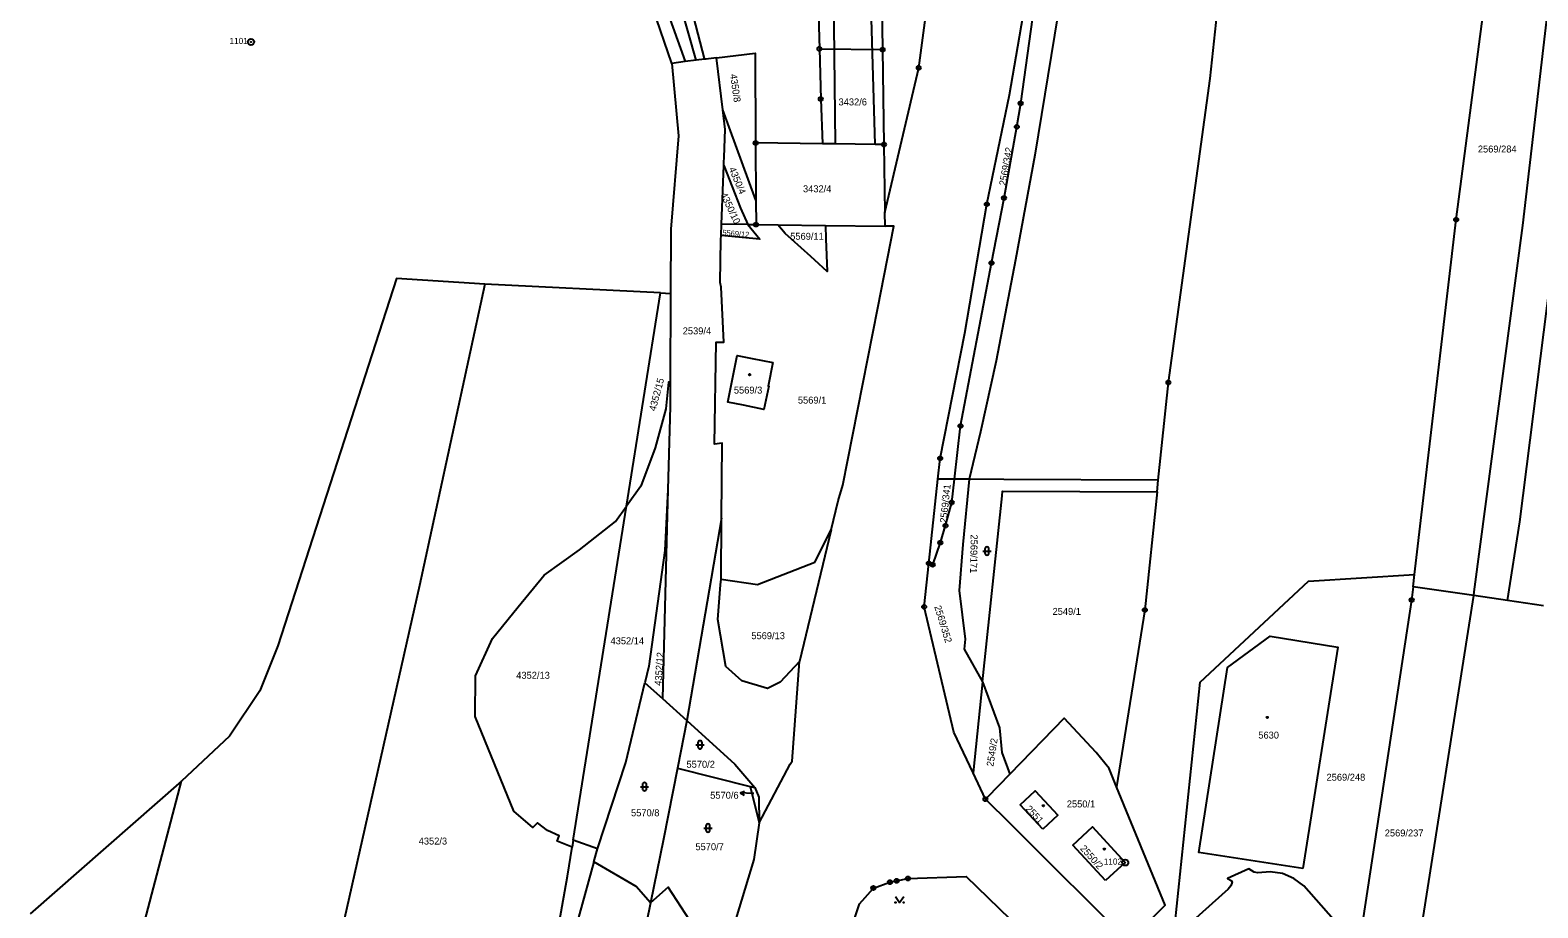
# Model space of a CAD drawing. Extents: x -733394 to -722299, y -1082822 to -1075049.
# Drawn here: x -729037.1 to -728668, y -1077903 to -1077688.1 of the extents above; entities that cross this region are included whole.
import ezdxf

# ---------------------------------------------------------------- set-up
doc = ezdxf.new("R2010")
doc.units = 0
for name, color, linetype in [('Hranice parcel', 7, 'Continuous'), ('Parcelní čísla', 7, 'Continuous'), ('Pop  PČ popisy', 7, 'Continuous'), ('Vnitřní kresba', 7, 'Continuous'), ('Značky bodu BP', 7, 'Continuous'), ('Značky budov', 7, 'Continuous'), ('Značky kultur', 7, 'Continuous')]:
    doc.layers.add(name, color=color, linetype=linetype)

msp = doc.modelspace()

# ---------------------------------------------------------------- linework, layer by layer
at = {"layer": 'Hranice parcel'}
for p, q in [((-728843.88, -1077692.73), (-728828.42, -1077692.92)), ((-728828.42, -1077692.92), (-728828.08, -1077716.13)), ((-728876.77, -1077695.82), (-728880.03, -1077696.27)), ((-728874.07, -1077695.51), (-728876.77, -1077695.82)), ((-728872.02, -1077695.29), (-728874.07, -1077695.51)), ((-728867.53, -1077707.61), (-728869.04, -1077694.93)), ((-728859.41, -1077729.75), (-728867.53, -1077707.61)), ((-728843.15, -1077715.94), (-728859.49, -1077715.74)), ((-728859.49, -1077715.74), (-728859.41, -1077729.75)), ((-728828.08, -1077716.13), (-728827.83, -1077732.77)), ((-728867.84, -1077735.64), (-728867.29, -1077721.29)), ((-728859.41, -1077729.75), (-728859.38, -1077735.74)), ((-728827.78, -1077736.12), (-728827.83, -1077732.77)), ((-728867.94, -1077738.44), (-728867.84, -1077735.64)), ((-728861.4, -1077735.72), (-728867.84, -1077735.64)), ((-728861.4, -1077735.72), (-728859.38, -1077735.74)), ((-728859.38, -1077735.74), (-728854.09, -1077735.81)), ((-728854.09, -1077735.81), (-728842.41, -1077735.95)), ((-728842.41, -1077735.95), (-728827.78, -1077736.12)), ((-728882.79, -1077752.47), (-728925.79, -1077750.28)), ((-728891.12, -1077804.68), (-728882.79, -1077752.47)), ((-728882.79, -1077752.47), (-728880.29, -1077752.59)), ((-728880.29, -1077752.59), (-728880.4, -1077774.32)), ((-728880.97, -1077800.54), (-728882.32, -1077851.72)), ((-728817.1, -1077818.66), (-728814.88, -1077798.03)), ((-728810.82, -1077798.05), (-728814.88, -1077798.03)), ((-728807.22, -1077798.06), (-728810.82, -1077798.05)), ((-728761.24, -1077801.14), (-728760.94, -1077798.26)), ((-728904.16, -1077886.37), (-728891.12, -1077804.68)), ((-728841.01, -1077810.42), (-728848.72, -1077842.7)), ((-728698.54, -1077824.35), (-728698.19, -1077821.37)), ((-728683.74, -1077826.54), (-728698.54, -1077824.35)), ((-728675.43, -1077827.77), (-728683.74, -1077826.54)), ((-728666.65, -1077829.07), (-728675.43, -1077827.77)), ((-728886.58, -1077847.85), (-728882.32, -1077851.72)), ((-728803.95, -1077847.66), (-728806.29, -1077869.95)), ((-728882.32, -1077851.72), (-728876.37, -1077857.12)), ((-728876.37, -1077857.12), (-728878.65, -1077868.8)), ((-728878.65, -1077868.8), (-728860.81, -1077873.25)), ((-728803.25, -1077876.36), (-728806.29, -1077869.95)), ((-729000, -1077871.96), (-729037.06, -1077904.44)), ((-728860.81, -1077873.25), (-728859.72, -1077873.52)), ((-728860.81, -1077873.25), (-728858.61, -1077882.14)), ((-728904.16, -1077886.37), (-728904.43, -1077888.09)), ((-728898.23, -1077888.54), (-728904.16, -1077886.37)), ((-728899.1, -1077891.67), (-728898.23, -1077888.54)), ((-728885.22, -1077901.7), (-728909.91, -1078021.62))]:
    msp.add_line(p, q, dxfattribs=at)
for points in [[(-728760.94, -1077798.26), (-728758.47, -1077774.39), (-728748.28, -1077699.99), (-728744.29, -1077663.39), (-728743.22, -1077648.14), (-728743.81, -1077609.92), (-728738.22, -1077576.92), (-728732.94, -1077543.42), (-728729.65, -1077512.59), (-728724.4, -1077459.57), (-728723.61, -1077430.2)], [(-728771.21, -1077567.11), (-728771.13, -1077570.06), (-728768.82, -1077580.56), (-728767.37, -1077591.01), (-728767.38, -1077596.82), (-728768.44, -1077608.63), (-728768.79, -1077611.18), (-728775.07, -1077638.45), (-728778.28, -1077650.84), (-728779.59, -1077668.45), (-728785.52, -1077684.36), (-728791.19, -1077718.78), (-728795.89, -1077744.35), (-728800.58, -1077769.07), (-728804.43, -1077786.43), (-728807.22, -1077798.06)], [(-728874.07, -1077695.51), (-728897.05, -1077614.37), (-728896.41, -1077578.72)], [(-728829.25, -1077594.25), (-728828.74, -1077670.96), (-728828.42, -1077692.92)], [(-728827.83, -1077732.77), (-728819.57, -1077697.38), (-728815.26, -1077664.83), (-728811.68, -1077635.99), (-728811.26, -1077609.26), (-728810.07, -1077608.54), (-728804.83, -1077606.4), (-728804.12, -1077602.29), (-728808.5, -1077599.2), (-728807.82, -1077597.51)], [(-728880.03, -1077696.27), (-728893.99, -1077655.59), (-728902.82, -1077617.02), (-728902.53, -1077609.33)], [(-728902.53, -1077609.33), (-728891.39, -1077654.88), (-728876.77, -1077695.82)], [(-728698.19, -1077821.37), (-728688.03, -1077734.52), (-728680.03, -1077673.45), (-728676.63, -1077639), (-728676.2, -1077614.15)], [(-728683.74, -1077826.54), (-728683.6, -1077825.63), (-728671.75, -1077735.95), (-728664.43, -1077673.48), (-728661.4, -1077634.04), (-728660.28, -1077617.71)], [(-728675.43, -1077827.77), (-728672.41, -1077808.46), (-728663.25, -1077735.67), (-728656.42, -1077673.98), (-728653.98, -1077635.2), (-728652.09, -1077618.85)], [(-728889.49, -1077626.4), (-728883, -1077653.03), (-728872.1, -1077695.08), (-728872.02, -1077695.29)], [(-728845.25, -1077625.61), (-728845.11, -1077633.11), (-728844.48, -1077670.79), (-728843.88, -1077692.73)], [(-728814.88, -1077798.03), (-728814.33, -1077792.96), (-728808.25, -1077762.29), (-728802.9, -1077730.75), (-728797.37, -1077703.98), (-728792.35, -1077674.99), (-728782.55, -1077640.93), (-728777.03, -1077624.77)], [(-728810.82, -1077798.05), (-728809.34, -1077785), (-728801.77, -1077745.16), (-728798.7, -1077729.25), (-728795.56, -1077711.81), (-728794.62, -1077706.08), (-728791.66, -1077684.97), (-728787.63, -1077667.29), (-728784.84, -1077655.63), (-728777.03, -1077624.77)], [(-728869.04, -1077694.93), (-728859.6, -1077693.78), (-728859.49, -1077715.74)], [(-728843.88, -1077692.73), (-728843.55, -1077705), (-728843.15, -1077715.94)], [(-728880.03, -1077696.27), (-728878.37, -1077713.98), (-728880.21, -1077736.85), (-728880.29, -1077752.59)], [(-728869.04, -1077694.93), (-728871.03, -1077695.17), (-728871.62, -1077695.24), (-728872.02, -1077695.29)], [(-728867.29, -1077721.29), (-728867.26, -1077720.52), (-728867.21, -1077719.27), (-728866.95, -1077712.46), (-728867.53, -1077707.61)], [(-728828.08, -1077716.13), (-728830.25, -1077716.1), (-728840.02, -1077715.98), (-728843.15, -1077715.94)], [(-728867.29, -1077721.29), (-728863.23, -1077731.74), (-728861.4, -1077735.72)], [(-728867.95, -1077822.53), (-728867.83, -1077807.61), (-728867.68, -1077789.21), (-728869.58, -1077789.51), (-728869.17, -1077764.49), (-728867.27, -1077764.53), (-728867.91, -1077751.03), (-728868.15, -1077749.94), (-728867.98, -1077739.42), (-728867.94, -1077738.44)], [(-728861.4, -1077735.72), (-728858.5, -1077739.33), (-728867.94, -1077738.44)], [(-728842.41, -1077735.95), (-728842.29, -1077739.19), (-728841.99, -1077747.18), (-728845.04, -1077744.43), (-728846.01, -1077743.55), (-728850.71, -1077739.31), (-728852.27, -1077737.91), (-728854.09, -1077735.81)], [(-728841.01, -1077810.42), (-728839.32, -1077803.36), (-728838.15, -1077799.54), (-728829.6, -1077756.11), (-728825.7, -1077736.15), (-728827.78, -1077736.12)], [(-728925.79, -1077750.28), (-728947.42, -1077748.89), (-728976.42, -1077838.82), (-728980.81, -1077849.84), (-728988.26, -1077860.91), (-729000, -1077871.96)], [(-728925.79, -1077750.28), (-728941.8, -1077824.07), (-728960.82, -1077908.74), (-728979.59, -1078002.56)], [(-728855.32, -1077769.46), (-728856.43, -1077775.29), (-728856.28, -1077775.32), (-728857.46, -1077781), (-728862.49, -1077779.96), (-728866.29, -1077779.17), (-728864.03, -1077767.76), (-728860.38, -1077768.47), (-728855.32, -1077769.46)], [(-728880.4, -1077774.32), (-728880.79, -1077774.33), (-728881.49, -1077780.79), (-728884.12, -1077790.38), (-728887.61, -1077799.77), (-728891.12, -1077804.68)], [(-728880.4, -1077774.32), (-728880.43, -1077780.27), (-728880.97, -1077800.54)], [(-728880.97, -1077800.54), (-728881.72, -1077815.51), (-728885.6, -1077843.79), (-728886.58, -1077847.85)], [(-728817.1, -1077818.66), (-728816.15, -1077818.99), (-728814.28, -1077813.56), (-728813.01, -1077809.4), (-728811.51, -1077803.74), (-728810.82, -1077798.05)], [(-728807.22, -1077798.06), (-728808.74, -1077814.02), (-728809.66, -1077825.27), (-728808.2, -1077837.18), (-728808.43, -1077839.66), (-728803.95, -1077847.66)], [(-728760.94, -1077798.26), (-728798.76, -1077798.1), (-728807.22, -1077798.06)], [(-728803.95, -1077847.66), (-728799.16, -1077802.08), (-728799.05, -1077801.01), (-728761.24, -1077801.14)], [(-728761.24, -1077801.14), (-728764.23, -1077830.04), (-728771.13, -1077873.32)], [(-728904.43, -1077888.09), (-728908.08, -1077886.64), (-728907.6, -1077885.32), (-728910.43, -1077884), (-728912.89, -1077882.14), (-728914.01, -1077883.32), (-728918.71, -1077879.32), (-728928.1, -1077856.14), (-728928.03, -1077846.14), (-728923.93, -1077837.01), (-728917.62, -1077829.29), (-728911.27, -1077821.53), (-728902.57, -1077815.33), (-728893.79, -1077808.39), (-728891.12, -1077804.68)], [(-728867.95, -1077822.53), (-728859.03, -1077823.84), (-728845.02, -1077818.37), (-728841.01, -1077810.42)], [(-728806.29, -1077869.95), (-728810.96, -1077859.95), (-728818.25, -1077829.29), (-728817.1, -1077818.66)], [(-728848.72, -1077842.7), (-728853.46, -1077847.76), (-728856.55, -1077849.3), (-728862.85, -1077847.36), (-728866.79, -1077843.89), (-728868.76, -1077832.39), (-728868.09, -1077823.88), (-728867.95, -1077822.53)], [(-728757.2, -1077910.4), (-728750.72, -1077847.73), (-728724.14, -1077823.03), (-728698.19, -1077821.37)], [(-728698.54, -1077824.35), (-728698.93, -1077827.64), (-728711.9, -1077912.88)], [(-728699.21, -1077924.82), (-728697.53, -1077914.13), (-728683.74, -1077826.54)], [(-728725.6, -1077893.31), (-728751.01, -1077889.41), (-728744, -1077844.14), (-728733.53, -1077836.49), (-728717, -1077839.14), (-728725.6, -1077893.31)], [(-728858.61, -1077882.14), (-728851.07, -1077867.82), (-728850.55, -1077867.02), (-728848.72, -1077842.7)], [(-728898.23, -1077888.54), (-728891.28, -1077867.35), (-728886.58, -1077847.85)], [(-728803.95, -1077847.66), (-728799.77, -1077858.88), (-728799.21, -1077864.9), (-728797.29, -1077870.25)], [(-728771.13, -1077873.32), (-728772.96, -1077868.84), (-728776.15, -1077864.91), (-728783.94, -1077856.57), (-728797.29, -1077870.25)], [(-728876.37, -1077857.12), (-728864.62, -1077867.78), (-728859.72, -1077873.52)], [(-728878.65, -1077868.8), (-728882.02, -1077886.14), (-728885.22, -1077901.7)], [(-728797.29, -1077870.25), (-728802.83, -1077875.93), (-728803.25, -1077876.36)], [(-729029.61, -1077991.89), (-729023.58, -1077961.75), (-729000, -1077871.96)], [(-728859.72, -1077873.52), (-728858.69, -1077875.9), (-728858.61, -1077882.14)], [(-728789.17, -1077883.7), (-728794.72, -1077877.78), (-728791.11, -1077874.35), (-728785.55, -1077880.29), (-728789.17, -1077883.7)], [(-728772.6, -1077906.75), (-728768.09, -1077911.22), (-728767.91, -1077911.04), (-728759.25, -1077902.31), (-728771.13, -1077873.32)], [(-728803.25, -1077876.36), (-728797.22, -1077882.34), (-728794.25, -1077885.28), (-728791.45, -1077888.06), (-728772.6, -1077906.75)], [(-728858.61, -1077882.14), (-728859.96, -1077891.14), (-728870.96, -1077927.4)], [(-728773.87, -1077896.24), (-728781.88, -1077887.62), (-728777.02, -1077883.11), (-728769.03, -1077891.88), (-728773.87, -1077896.24)], [(-728928.78, -1078013.39), (-728915.94, -1077953.45), (-728905.57, -1077895.23), (-728904.43, -1077888.09)], [(-728899.1, -1077891.67), (-728902.62, -1077904.43), (-728907.39, -1077922.62), (-728910.07, -1077944.35), (-728909.87, -1077972.87), (-728908.87, -1077995.24), (-728909.24, -1078017.56)], [(-728885.22, -1077901.7), (-728888.74, -1077897.74), (-728899.1, -1077891.67)], [(-728711.9, -1077912.88), (-728712.02, -1077912.67), (-728725.3, -1077897.6), (-728727.76, -1077895.81), (-728730.5, -1077894.53), (-728733.53, -1077894.13), (-728736.56, -1077894.41), (-728737.5, -1077894.23), (-728738.78, -1077893.43), (-728744, -1077895.75), (-728743.11, -1077896.24), (-728742.87, -1077896.68), (-728743.18, -1077897.57), (-728743.85, -1077898.35), (-728757.2, -1077910.4)], [(-728844.64, -1077933.54), (-728834.07, -1077901.94), (-728830.68, -1077898.1), (-728826.62, -1077896.66), (-728825, -1077896.34), (-728822.21, -1077895.77), (-728807.97, -1077895.26), (-728786.62, -1077916.03)], [(-728870.96, -1077927.4), (-728871.93, -1077916.43), (-728875.59, -1077906.05), (-728880.88, -1077897.89), (-728885.22, -1077901.7)]]:
    msp.add_lwpolyline(points, dxfattribs=at)
at = {"layer": 'Pop  PČ popisy'}
for p, q in [((-728863.27, -1077874.83), (-728862.24, -1077874.39)), ((-728860.27, -1077874.99), (-728863.27, -1077874.83)), ((-728863.27, -1077874.83), (-728862.29, -1077875.39)), ((-728859.97, -1077875.01), (-728860.27, -1077874.99))]:
    msp.add_line(p, q, dxfattribs=at)
at = {"layer": 'Vnitřní kresba'}
for p, q in [((-728840.58, -1077670.83), (-728840.02, -1077715.98)), ((-728830.25, -1077716.1), (-728831.58, -1077670.93)), ((-728867.83, -1077807.61), (-728876.37, -1077857.12))]:
    msp.add_line(p, q, dxfattribs=at)
at = {"layer": 'Značky bodu BP'}
for centre, radius in [((-728983.01, -1077691.04), 0.75), ((-728983.01, -1077691.04), 0.03), ((-728843.88, -1077692.73), 0.5), ((-728843.88, -1077692.73), 0.0303), ((-728828.42, -1077692.92), 0.5), ((-728828.42, -1077692.92), 0.0303), ((-728819.57, -1077697.38), 0.5), ((-728819.57, -1077697.38), 0.0303), ((-728843.55, -1077705), 0.5), ((-728843.55, -1077705), 0.0303), ((-728794.62, -1077706.08), 0.5), ((-728794.62, -1077706.08), 0.0303), ((-728795.56, -1077711.81), 0.5), ((-728795.56, -1077711.81), 0.0303), ((-728859.49, -1077715.74), 0.5), ((-728859.49, -1077715.74), 0.0303), ((-728828.08, -1077716.13), 0.5), ((-728828.08, -1077716.13), 0.0303), ((-728802.9, -1077730.75), 0.5), ((-728802.9, -1077730.75), 0.0303), ((-728798.7, -1077729.25), 0.5), ((-728798.7, -1077729.25), 0.0303), ((-728688.03, -1077734.52), 0.5), ((-728688.03, -1077734.52), 0.0303), ((-728859.38, -1077735.74), 0.5), ((-728859.38, -1077735.74), 0.0303), ((-728801.77, -1077745.16), 0.5), ((-728801.77, -1077745.16), 0.0303), ((-728758.47, -1077774.39), 0.5), ((-728758.47, -1077774.39), 0.0303), ((-728809.34, -1077785), 0.5), ((-728809.34, -1077785), 0.0303), ((-728814.33, -1077792.96), 0.5), ((-728814.33, -1077792.96), 0.0303), ((-728811.51, -1077803.74), 0.5), ((-728811.51, -1077803.74), 0.0303), ((-728813.01, -1077809.4), 0.5), ((-728813.01, -1077809.4), 0.0303), ((-728814.28, -1077813.56), 0.5), ((-728814.28, -1077813.56), 0.0303), ((-728817.1, -1077818.66), 0.5), ((-728817.1, -1077818.66), 0.0303), ((-728816.15, -1077818.99), 0.5), ((-728816.15, -1077818.99), 0.0303), ((-728698.93, -1077827.64), 0.5), ((-728818.25, -1077829.29), 0.5), ((-728818.25, -1077829.29), 0.0303), ((-728764.23, -1077830.04), 0.5), ((-728764.23, -1077830.04), 0.0303), ((-728698.93, -1077827.64), 0.0303), ((-728803.25, -1077876.36), 0.5), ((-728803.25, -1077876.36), 0.0303), ((-728769.03, -1077891.88), 0.75), ((-728769.03, -1077891.88), 0.03), ((-728830.68, -1077898.1), 0.5), ((-728826.62, -1077896.66), 0.5), ((-728826.62, -1077896.66), 0.0303), ((-728825, -1077896.34), 0.5), ((-728825, -1077896.34), 0.0303), ((-728822.21, -1077895.77), 0.5), ((-728822.21, -1077895.77), 0.0303), ((-728830.68, -1077898.1), 0.0303)]:
    msp.add_circle(centre, radius, dxfattribs=at)
at = {"layer": 'Značky budov'}
for centre in [(-728860.96, -1077772.46), (-728734.28, -1077856.35), (-728789.07, -1077877.96), (-728774.15, -1077888.58)]:
    msp.add_circle(centre, 0.175, dxfattribs=at)
at = {"layer": 'Značky kultur'}
for p, q in [((-728803.88, -1077815.63), (-728801.88, -1077815.63)), ((-728803.38, -1077815.13), (-728803.38, -1077816.13)), ((-728802.38, -1077816.13), (-728802.38, -1077815.13)), ((-728874.1, -1077863.05), (-728872.1, -1077863.05)), ((-728873.6, -1077862.55), (-728873.6, -1077863.55)), ((-728872.6, -1077863.55), (-728872.6, -1077862.55)), ((-728887.69, -1077873.31), (-728885.69, -1077873.31)), ((-728887.19, -1077872.81), (-728887.19, -1077873.81)), ((-728886.19, -1077873.81), (-728886.19, -1077872.81)), ((-728872.17, -1077883.43), (-728870.17, -1077883.43)), ((-728871.67, -1077882.93), (-728871.67, -1077883.93)), ((-728870.67, -1077883.93), (-728870.67, -1077882.93))]:
    msp.add_line(p, q, dxfattribs=at)
msp.add_lwpolyline([(-728825.26, -1077900.16), (-728824.26, -1077901.66), (-728823.26, -1077900.16)], dxfattribs=at)
for centre in [(-728825.26, -1077901.66), (-728823.26, -1077901.66)]:
    msp.add_circle(centre, 0.1, dxfattribs=at)
for centre, start, end in [((-728802.88, -1077815.13), 0, 180), ((-728802.88, -1077816.13), 180, 359.9879), ((-728873.1, -1077862.55), 0, 180), ((-728873.1, -1077863.55), 180, 359.9879), ((-728886.69, -1077872.81), 0, 180), ((-728886.69, -1077873.81), 180, 359.9879), ((-728871.17, -1077882.93), 0, 180), ((-728871.17, -1077883.93), 180, 359.9879)]:
    msp.add_arc(centre, 0.5, start, end, dxfattribs=at)

# ---------------------------------------------------------------- texts
at = {"layer": 'Parcelní čísla'}
for s, height, rotation, p in [('4350/8', 1.7, 278, (-728865.76, -1077699)), ('2569/342', 1.7, 80, (-728798.26, -1077726.31)), ('4350/4', 1.7, 293, (-728866.09, -1077722.08)), ('4350/10', 1.7, 295, (-728868.14, -1077728.34)), ('5569/12', 1.36, 355, (-728867.66, -1077738.34)), ('4352/15', 1.7, 75, (-728883.99, -1077781.5)), ('2569/341', 1.7, 84, (-728812.74, -1077808.81)), ('2569/171', 1.7, 269, (-728806.84, -1077811.57)), ('2569/352', 1.7, 287, (-728815.79, -1077829.22)), ('4352/12', 1.7, 86, (-728882.54, -1077848.64)), ('2549/2', 1.7, 81, (-728801.32, -1077868.45)), ('2551', 1.7, 313, (-728793.55, -1077878.84)), ('2550/2', 1.7, 312, (-728780.19, -1077888.52))]:
    msp.add_text(s, height=height, rotation=rotation, dxfattribs=at).set_placement(p)
for s, p in [('3432/6', (-728839.2, -1077706.57)), ('2569/284', (-728682.72, -1077718.09)), ('3432/4', (-728847.9, -1077727.83)), ('5569/11', (-728851.03, -1077739.45)), ('2539/4', (-728877.34, -1077762.6)), ('5569/3', (-728864.82, -1077777.09)), ('5569/1', (-728849.15, -1077779.55)), ('2549/1', (-728786.82, -1077831.25)), ('4352/14', (-728895.01, -1077838.45)), ('5569/13', (-728860.54, -1077837.2)), ('4352/13', (-728918.08, -1077846.89)), ('5630', (-728736.46, -1077861.53)), ('5570/2', (-728876.42, -1077868.67)), ('2569/248', (-728719.76, -1077871.84)), ('5570/6', (-728870.61, -1077876.25)), ('5570/8', (-728889.99, -1077880.54)), ('2550/1', (-728783.33, -1077878.38)), ('4352/3', (-728941.96, -1077887.46)), ('2569/237', (-728705.51, -1077885.48)), ('5570/7', (-728874.23, -1077888.84))]:
    msp.add_text(s, height=1.7, dxfattribs=at).set_placement(p)
at = {"layer": 'Značky bodu BP'}
for s, p in [('1101', (-728988.26, -1077691.54)), ('1102', (-728774.28, -1077892.38))]:
    msp.add_text(s, height=1.5, dxfattribs=at).set_placement(p)

doc.saveas('drawing.dxf')
